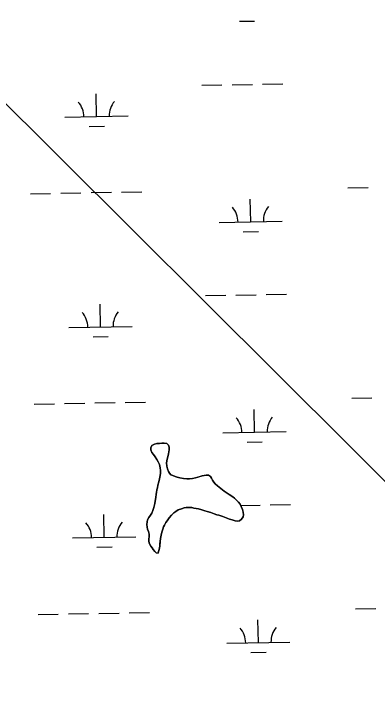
# Model space of a CAD drawing. Extents: x 3925854 to 3964121, y 224593 to 250589.
# Drawn here: x 3939071 to 3939645, y 232780 to 233883 of the extents above; entities that cross this region are included whole.
import ezdxf

# ---------------------------------------------------------------- set-up
doc = ezdxf.new("R2010")
doc.units = 0
for name, color, linetype in [('V-TOPO-SHOR', 7, 'Continuous'), ('V-UTIL-LINE', 7, 'Continuous'), ('V-WETL-SWMP', 7, 'Continuous')]:
    doc.layers.add(name, color=color, linetype=linetype)

msp = doc.modelspace()

# ---------------------------------------------------------------- linework, layer by layer
at = {"layer": 'V-TOPO-SHOR'}
for points in [[(3939299.797, 233033.585), (3939300.665, 233036.614), (3939301.564, 233041.855), (3939301.892, 233045.722), (3939302.219, 233049.586), (3939302.553, 233054.006), (3939303.733, 233059.517), (3939304.9, 233064.201), (3939306.344, 233068.881), (3939307.778, 233072.733), (3939309.197, 233075.477), (3939311.186, 233079.598), (3939313.158, 233082.336), (3939316.537, 233086.989), (3939320.18, 233090.813), (3939324.1, 233094.63), (3939326.898, 233097.08), (3939330.799, 233099.517), (3939335.796, 233101.11), (3939340.236, 233102.433), (3939343.56, 233102.941), (3939348.263, 233103.156), (3939352.41, 233103.101), (3939355.713, 233102.226), (3939362.609, 233101.03), (3939368.118, 233099.574), (3939373.074, 233098.126), (3939376.654, 233096.973), (3939382.159, 233095.242), (3939387.379, 233092.961), (3939392.063, 233091.794), (3939395.092, 233090.923), (3939401.425, 233088.906), (3939406.649, 233086.901), (3939411.599, 233084.9), (3939416.006, 233083.737), (3939420.686, 233082.293), (3939424.548, 233081.689), (3939427.592, 233081.924), (3939430.944, 233084.644), (3939433.203, 233088.208), (3939433.799, 233091.515), (3939433.578, 233095.666), (3939432.251, 233099.83), (3939430.383, 233104.829), (3939428.493, 233108.171), (3939426.054, 233111.798), (3939423.053, 233114.879), (3939419.777, 233117.963), (3939417.038, 233119.933), (3939411.558, 233123.599), (3939406.628, 233126.982), (3939403.341, 233129.237), (3939400.603, 233131.209), (3939395.68, 233135.144), (3939392.671, 233137.673), (3939389.397, 233140.755), (3939387.213, 233142.996), (3939385.047, 233146.342), (3939383.152, 233149.408), (3939381.809, 233152.189), (3939378.792, 233154.165), (3939374.923, 233154.217), (3939371.88, 233153.979), (3939368.829, 233153.191), (3939365.222, 233152.134), (3939361.613, 233151.075), (3939358.007, 233150.018), (3939353.573, 233149.246), (3939348.865, 233148.48), (3939344.167, 233148.544), (3939338.922, 233149.164), (3939333.13, 233150.072), (3939329.271, 233150.952), (3939325.968, 233152.101), (3939322.118, 233153.535), (3939319.373, 233154.954), (3939317.194, 233157.469), (3939315.298, 233160.258), (3939313.971, 233164.424), (3939312.914, 233168.307), (3939312.433, 233173.564), (3939313.062, 233179.362), (3939314.223, 233183.493), (3939315.386, 233187.9), (3939315.98, 233190.933), (3939316.576, 233194.243), (3939316.355, 233198.392), (3939315.566, 233201.441), (3939312.838, 233204.243), (3939308.701, 233204.851), (3939305.103, 233204.622), (3939300.956, 233204.401), (3939297.083, 233204.176), (3939293.202, 233203.397), (3939289.303, 233201.239), (3939287.32, 233197.671), (3939287.273, 233194.079), (3939289.153, 233189.907), (3939291.877, 233186.829), (3939294.593, 233183.2)], [(3939294.593, 233183.2), (3939297.026, 233179.022), (3939299.184, 233175.123), (3939301.064, 233170.953), (3939302.379, 233165.96), (3939302.602, 233161.809), (3939302.543, 233157.387), (3939302.219, 233153.799), (3939301.32, 233148.558), (3939300.149, 233143.598), (3939298.697, 233138.365), (3939297.816, 233134.507), (3939297.22, 233131.197), (3939296.335, 233127.062), (3939296.018, 233124.025), (3939295.398, 233118.782), (3939294.218, 233113.271), (3939293.894, 233109.681), (3939292.151, 233103.346), (3939290.708, 233098.667), (3939288.987, 233093.989), (3939286.739, 233091.255), (3939284.199, 233087.419), (3939282.495, 233083.847), (3939281.619, 233080.265), (3939281.014, 233076.405), (3939281.508, 233071.975), (3939282.292, 233068.647), (3939283.628, 233065.037), (3939284.68, 233061.151), (3939284.625, 233057.006), (3939284.58, 233053.414), (3939284.527, 233049.543), (3939285.581, 233045.66), (3939287.47, 233042.042), (3939289.37, 233039.529), (3939291.269, 233036.739), (3939293.714, 233033.665), (3939295.897, 233031.427), (3939298.932, 233031.109), (3939299.797, 233033.585)]]:
    msp.add_lwpolyline(points, dxfattribs=at)
at = {"layer": 'V-UTIL-LINE'}
msp.add_lwpolyline([(3944448.956, 231161.167), (3944066.619, 231705.838), (3939716.974, 233085.703), (3938914.857, 233883.421)], dxfattribs=at)
at = {"layer": 'V-WETL-SWMP'}
for p, q in [((3939427.562, 233871.798), (3939451.558, 233872.234)), ((3939367.982, 233770.697), (3939399.977, 233771.279)), ((3939415.974, 233771.57), (3939447.969, 233772.151)), ((3939463.966, 233772.442), (3939495.961, 233773.024)), ((3939201.79, 233721.237), (3939201.136, 233757.231)), ((3939151.798, 233720.328), (3939251.782, 233722.146)), ((3939190.073, 233705.591), (3939214.069, 233706.027)), ((3939598.972, 233608.369), (3939630.966, 233608.95)), ((3939097.147, 233599.244), (3939129.141, 233599.826)), ((3939145.139, 233600.117), (3939177.133, 233600.698)), ((3939193.131, 233600.989), (3939225.125, 233601.571)), ((3939241.123, 233601.862), (3939273.117, 233602.444)), ((3939445.328, 233554.824), (3939444.673, 233590.819)), ((3939395.336, 233553.915), (3939495.319, 233555.733)), ((3939433.61, 233539.178), (3939457.606, 233539.614)), ((3939470.014, 233439.822), (3939502.009, 233440.404)), ((3939374.03, 233438.077), (3939406.025, 233438.659)), ((3939422.022, 233438.95), (3939454.017, 233439.531)), ((3939207.838, 233388.617), (3939207.184, 233424.611)), ((3939157.846, 233387.708), (3939257.83, 233389.526)), ((3939196.121, 233372.971), (3939220.117, 233373.407)), ((3939605.02, 233275.749), (3939637.014, 233276.33)), ((3939103.195, 233266.624), (3939135.189, 233267.206)), ((3939151.187, 233267.496), (3939183.181, 233268.078)), ((3939199.179, 233268.369), (3939231.173, 233268.951)), ((3939247.171, 233269.242), (3939279.166, 233269.824)), ((3939451.376, 233222.204), (3939450.721, 233258.199)), ((3939401.384, 233221.295), (3939501.367, 233223.113)), ((3939287.273, 233194.078), (3939287.321, 233197.671)), ((3939287.321, 233197.671), (3939289.303, 233201.238)), ((3939289.303, 233201.238), (3939293.202, 233203.398)), ((3939293.202, 233203.398), (3939297.082, 233204.175)), ((3939297.082, 233204.175), (3939300.955, 233204.4)), ((3939300.955, 233204.4), (3939305.104, 233204.622)), ((3939305.104, 233204.622), (3939308.701, 233204.851)), ((3939308.701, 233204.851), (3939312.839, 233204.243)), ((3939312.839, 233204.243), (3939315.566, 233201.442)), ((3939315.566, 233201.442), (3939316.355, 233198.391)), ((3939316.355, 233198.391), (3939316.576, 233194.242)), ((3939439.658, 233206.558), (3939463.654, 233206.994)), ((3939289.153, 233189.907), (3939287.273, 233194.078)), ((3939291.876, 233186.83), (3939289.153, 233189.907)), ((3939294.592, 233183.2), (3939291.876, 233186.83)), ((3939315.387, 233187.9), (3939314.222, 233183.493)), ((3939315.98, 233190.933), (3939315.387, 233187.9)), ((3939316.576, 233194.242), (3939315.98, 233190.933)), ((3939297.025, 233179.022), (3939294.592, 233183.2)), ((3939299.185, 233175.123), (3939297.025, 233179.022)), ((3939301.064, 233170.952), (3939299.185, 233175.123)), ((3939313.062, 233179.362), (3939312.432, 233173.565)), ((3939314.222, 233183.493), (3939313.062, 233179.362)), ((3939302.38, 233165.959), (3939301.064, 233170.952)), ((3939302.602, 233161.809), (3939302.38, 233165.959)), ((3939312.432, 233173.565), (3939312.915, 233168.307)), ((3939312.915, 233168.307), (3939313.97, 233164.423)), ((3939313.97, 233164.423), (3939315.297, 233160.259)), ((3939301.32, 233148.558), (3939302.219, 233153.798)), ((3939302.219, 233153.798), (3939302.543, 233157.387)), ((3939302.543, 233157.387), (3939302.602, 233161.809)), ((3939315.297, 233160.259), (3939317.194, 233157.469)), ((3939317.194, 233157.469), (3939319.373, 233154.953)), ((3939319.373, 233154.953), (3939322.118, 233153.534)), ((3939322.118, 233153.534), (3939325.969, 233152.101)), ((3939358.006, 233150.018), (3939368.829, 233153.191)), ((3939368.829, 233153.191), (3939371.88, 233153.98)), ((3939371.88, 233153.98), (3939374.924, 233154.216)), ((3939374.924, 233154.216), (3939378.793, 233154.165)), ((3939378.793, 233154.165), (3939381.808, 233152.19)), ((3939298.697, 233138.365), (3939300.149, 233143.598)), ((3939300.149, 233143.598), (3939301.32, 233148.558)), ((3939325.969, 233152.101), (3939329.271, 233150.952)), ((3939329.271, 233150.952), (3939333.129, 233150.071)), ((3939333.129, 233150.071), (3939338.922, 233149.165)), ((3939338.922, 233149.165), (3939344.166, 233148.543)), ((3939344.166, 233148.543), (3939348.864, 233148.48)), ((3939348.864, 233148.48), (3939353.573, 233149.247)), ((3939353.573, 233149.247), (3939358.006, 233150.018)), ((3939381.808, 233152.19), (3939383.153, 233149.408)), ((3939383.153, 233149.408), (3939385.047, 233146.342)), ((3939385.047, 233146.342), (3939387.214, 233142.996)), ((3939387.214, 233142.996), (3939389.396, 233140.756)), ((3939296.336, 233127.063), (3939297.22, 233131.198)), ((3939297.22, 233131.198), (3939297.817, 233134.507)), ((3939297.817, 233134.507), (3939298.697, 233138.365)), ((3939389.396, 233140.756), (3939392.672, 233137.672)), ((3939392.672, 233137.672), (3939395.679, 233135.144)), ((3939395.679, 233135.144), (3939400.603, 233131.209)), ((3939400.603, 233131.209), (3939403.341, 233129.238)), ((3939295.397, 233118.783), (3939296.019, 233124.026)), ((3939296.019, 233124.026), (3939296.336, 233127.063)), ((3939403.341, 233129.238), (3939411.559, 233123.6)), ((3939411.559, 233123.6), (3939417.039, 233119.934)), ((3939417.039, 233119.934), (3939419.777, 233117.963)), ((3939292.151, 233103.346), (3939293.894, 233109.681)), ((3939293.894, 233109.681), (3939294.218, 233113.27)), ((3939294.218, 233113.27), (3939295.397, 233118.783)), ((3939419.777, 233117.963), (3939423.053, 233114.879)), ((3939423.053, 233114.879), (3939426.053, 233111.798)), ((3939426.053, 233111.798), (3939428.493, 233108.172)), ((3939288.987, 233093.99), (3939290.707, 233098.666)), ((3939290.707, 233098.666), (3939292.151, 233103.346)), ((3939330.8, 233099.516), (3939326.898, 233097.08)), ((3939335.797, 233101.109), (3939330.8, 233099.516)), ((3939340.237, 233102.432), (3939335.797, 233101.109)), ((3939343.561, 233102.941), (3939340.237, 233102.432)), ((3939348.263, 233103.155), (3939343.561, 233102.941)), ((3939352.409, 233103.1), (3939348.263, 233103.155)), ((3939355.714, 233102.227), (3939352.409, 233103.1)), ((3939362.609, 233101.03), (3939355.714, 233102.227)), ((3939368.118, 233099.574), (3939362.609, 233101.03)), ((3939373.075, 233098.127), (3939368.118, 233099.574)), ((3939376.653, 233096.973), (3939373.075, 233098.127)), ((3939428.493, 233108.172), (3939430.383, 233104.83)), ((3939429.52, 233106.356), (3939460.065, 233106.911)), ((3939430.383, 233104.83), (3939432.252, 233099.83)), ((3939432.252, 233099.83), (3939433.579, 233095.666)), ((3939476.063, 233107.202), (3939508.057, 233107.784)), ((3939213.886, 233055.997), (3939213.232, 233091.991)), ((3939282.495, 233083.848), (3939284.2, 233087.419)), ((3939284.2, 233087.419), (3939286.739, 233091.255)), ((3939286.739, 233091.255), (3939288.987, 233093.99)), ((3939316.536, 233086.99), (3939313.158, 233082.336)), ((3939320.181, 233090.812), (3939316.536, 233086.99)), ((3939324.101, 233094.63), (3939320.181, 233090.812)), ((3939326.898, 233097.08), (3939324.101, 233094.63)), ((3939382.158, 233095.242), (3939376.653, 233096.973)), ((3939387.38, 233092.961), (3939382.158, 233095.242)), ((3939392.064, 233091.793), (3939387.38, 233092.961)), ((3939395.093, 233090.924), (3939392.064, 233091.793)), ((3939401.424, 233088.905), (3939395.093, 233090.924)), ((3939406.649, 233086.901), (3939401.424, 233088.905)), ((3939411.599, 233084.9), (3939406.649, 233086.901)), ((3939433.203, 233088.207), (3939430.945, 233084.644)), ((3939433.8, 233091.516), (3939433.203, 233088.207)), ((3939433.579, 233095.666), (3939433.8, 233091.516)), ((3939281.014, 233076.404), (3939281.618, 233080.266)), ((3939281.508, 233071.975), (3939281.014, 233076.404)), ((3939281.618, 233080.266), (3939282.495, 233083.848)), ((3939311.186, 233079.598), (3939309.197, 233075.478)), ((3939313.158, 233082.336), (3939311.186, 233079.598)), ((3939416.006, 233083.736), (3939411.599, 233084.9)), ((3939420.686, 233082.292), (3939416.006, 233083.736)), ((3939424.548, 233081.688), (3939420.686, 233082.292)), ((3939427.592, 233081.924), (3939424.548, 233081.688)), ((3939430.945, 233084.644), (3939427.592, 233081.924)), ((3939282.293, 233068.647), (3939281.508, 233071.975)), ((3939283.627, 233065.036), (3939282.293, 233068.647)), ((3939284.681, 233061.152), (3939283.627, 233065.036)), ((3939306.345, 233068.881), (3939304.901, 233064.201)), ((3939307.778, 233072.732), (3939306.345, 233068.881)), ((3939309.197, 233075.478), (3939307.778, 233072.732)), ((3939163.894, 233055.088), (3939263.878, 233056.906)), ((3939284.527, 233049.544), (3939284.681, 233061.152)), ((3939302.554, 233054.005), (3939302.219, 233049.586)), ((3939303.733, 233059.517), (3939302.554, 233054.005)), ((3939304.901, 233064.201), (3939303.733, 233059.517)), ((3939285.582, 233045.66), (3939284.527, 233049.544)), ((3939287.469, 233042.042), (3939285.582, 233045.66)), ((3939302.219, 233049.586), (3939301.564, 233041.855)), ((3939202.169, 233040.351), (3939226.165, 233040.787)), ((3939289.37, 233039.529), (3939287.469, 233042.042)), ((3939291.268, 233036.739), (3939289.37, 233039.529)), ((3939293.715, 233033.666), (3939291.268, 233036.739)), ((3939295.897, 233031.426), (3939293.715, 233033.666)), ((3939298.933, 233031.109), (3939295.897, 233031.426)), ((3939299.796, 233033.586), (3939298.933, 233031.109)), ((3939300.665, 233036.615), (3939299.796, 233033.586)), ((3939301.564, 233041.855), (3939300.665, 233036.615)), ((3939611.068, 232943.129), (3939643.062, 232943.71)), ((3939109.243, 232934.004), (3939141.237, 232934.586)), ((3939157.235, 232934.876), (3939189.229, 232935.458)), ((3939205.227, 232935.749), (3939237.222, 232936.331)), ((3939253.219, 232936.622), (3939285.214, 232937.204)), ((3939457.424, 232889.584), (3939456.769, 232925.578)), ((3939407.432, 232888.675), (3939507.415, 232890.493)), ((3939445.706, 232873.938), (3939469.702, 232874.374))]:
    msp.add_line(p, q, dxfattribs=at)
for centre, start, end in [((3939146.548, 233720.708), 0.269879, 41.813537), ((3939257.015, 233722.716), 140.269876, 181.813534), ((3939390.085, 233554.295), 0.269879, 41.813537), ((3939500.553, 233556.304), 140.269876, 181.813534), ((3939152.596, 233388.088), 0.269879, 41.813537), ((3939263.063, 233390.096), 140.269876, 181.813534), ((3939396.133, 233221.675), 0.269879, 41.813537), ((3939506.601, 233223.684), 140.269876, 181.813534), ((3939158.644, 233055.468), 0.269879, 41.813537), ((3939269.111, 233057.476), 140.269876, 181.813534), ((3939402.181, 232889.055), 0.269879, 41.813537), ((3939512.649, 232891.063), 140.269876, 181.813534)]:
    msp.add_arc(centre, 35.246, start, end, dxfattribs=at)

doc.saveas('drawing.dxf')
